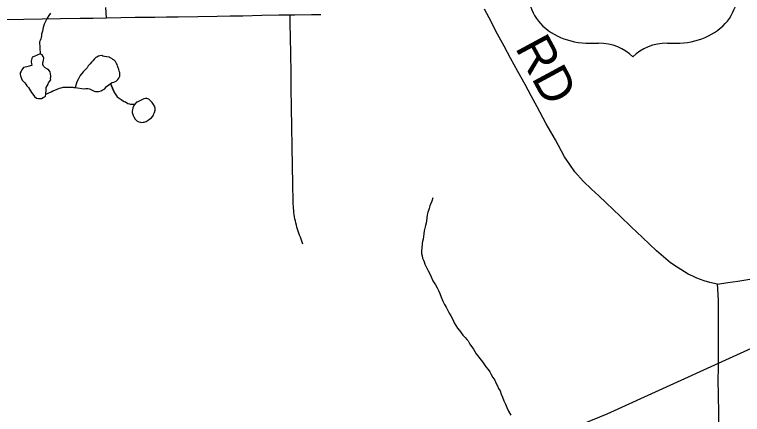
# Model space of a CAD drawing. Extents: x 103424 to 290657, y 38711 to 110967.
# Drawn here: x 214247.891 to 214248.471, y 40211.768 to 40212.087 of the extents above; entities that cross this region are included whole.
import ezdxf

# ---------------------------------------------------------------- set-up
doc = ezdxf.new("R2010")
doc.units = 0
for name, color, linetype in [('GM_X_Minor_Lake', 7, 'Continuous'), ('GM_X_Minor_River', 7, 'Continuous'), ('GM_X_Rail_Line', 7, 'Continuous'), ('GM_X_Township_Road', 7, 'Continuous'), ('GM_X_Township_Road_Text', 7, 'Continuous'), ('GM_X_US_Route', 7, 'Continuous'), ('GM_X_US_Shield', 7, 'Continuous')]:
    doc.layers.add(name, color=color, linetype=linetype)

msp = doc.modelspace()

# ---------------------------------------------------------------- linework, layer by layer
at = {"layer": 'GM_X_Minor_Lake'}
for points in [[(214247.91106, 40212.05554), (214247.90633, 40212.0534), (214247.90482, 40212.05282), (214247.90445, 40212.05186), (214247.90408, 40212.05072), (214247.9039, 40212.04977), (214247.90391, 40212.04882), (214247.90411, 40212.04787), (214247.90451, 40212.04635), (214247.90318, 40212.04615), (214247.90224, 40212.04576), (214247.90053, 40212.04536), (214247.8992, 40212.04497), (214247.89788, 40212.04457), (214247.89638, 40212.04285), (214247.89582, 40212.0417), (214247.89508, 40212.04036), (214247.89509, 40212.03922), (214247.89529, 40212.03809), (214247.89685, 40212.03468), (214247.89762, 40212.03374), (214247.89878, 40212.03261), (214247.89974, 40212.03148), (214247.90052, 40212.03015), (214247.90167, 40212.02864), (214247.90264, 40212.02732), (214247.90341, 40212.02619), (214247.90419, 40212.02468), (214247.90515, 40212.02355), (214247.9067, 40212.02166), (214247.90823, 40212.02034), (214247.90976, 40212.01998)], [(214247.91106, 40212.05554), (214247.90633, 40212.0534), (214247.90482, 40212.05282), (214247.90445, 40212.05186), (214247.90408, 40212.05072), (214247.9039, 40212.04977), (214247.90391, 40212.04882), (214247.90411, 40212.04787), (214247.90451, 40212.04635), (214247.90318, 40212.04615), (214247.90224, 40212.04576), (214247.90053, 40212.04536), (214247.8992, 40212.04497), (214247.89788, 40212.04457), (214247.89638, 40212.04285), (214247.89582, 40212.0417), (214247.89508, 40212.04036), (214247.89509, 40212.03922), (214247.89529, 40212.03809), (214247.89685, 40212.03468), (214247.89762, 40212.03374), (214247.89878, 40212.03261), (214247.89974, 40212.03148), (214247.90052, 40212.03015), (214247.90167, 40212.02864), (214247.90264, 40212.02732), (214247.90341, 40212.02619), (214247.90419, 40212.02468), (214247.90515, 40212.02355), (214247.9067, 40212.02166), (214247.90823, 40212.02034), (214247.90976, 40212.01998), (214247.91071, 40212.01999), (214247.91204, 40212.02), (214247.91355, 40212.02078), (214247.91449, 40212.02136), (214247.91544, 40212.02194), (214247.91561, 40212.02346), (214247.9156, 40212.0246), (214247.91577, 40212.02593), (214247.91576, 40212.02726), (214247.91593, 40212.02879), (214247.91742, 40212.03146), (214247.91779, 40212.03242), (214247.91853, 40212.03356), (214247.91947, 40212.0349), (214247.91945, 40212.03605), (214247.91963, 40212.03719), (214247.91962, 40212.03814), (214247.91941, 40212.03966), (214247.91902, 40212.04117), (214247.91786, 40212.04249), (214247.9169, 40212.04343), (214247.91517, 40212.04456), (214247.91383, 40212.04587), (214247.91325, 40212.04701), (214247.91323, 40212.04834), (214247.91341, 40212.04929), (214247.91377, 40212.05063), (214247.91395, 40212.05215), (214247.91355, 40212.05348), (214247.91278, 40212.0548), (214247.91182, 40212.05517), (214247.91106, 40212.05554)], [(214247.90976, 40212.01998), (214247.91071, 40212.01999), (214247.91204, 40212.02), (214247.91355, 40212.02078), (214247.91449, 40212.02136), (214247.91544, 40212.02194), (214247.91561, 40212.02346), (214247.9156, 40212.0246), (214247.91577, 40212.02593), (214247.91576, 40212.02726), (214247.91593, 40212.02879), (214247.91742, 40212.03146), (214247.91779, 40212.03242), (214247.91853, 40212.03356), (214247.91947, 40212.0349), (214247.91945, 40212.03605), (214247.91963, 40212.03719), (214247.91962, 40212.03814), (214247.91941, 40212.03966), (214247.91902, 40212.04117), (214247.91786, 40212.04249), (214247.9169, 40212.04343), (214247.91517, 40212.04456), (214247.91383, 40212.04587), (214247.91325, 40212.04701), (214247.91323, 40212.04834), (214247.91341, 40212.04929), (214247.91377, 40212.05063), (214247.91395, 40212.05215), (214247.91355, 40212.05348), (214247.91278, 40212.0548), (214247.91182, 40212.05517), (214247.91106, 40212.05554)], [(214247.9631, 40212.02841), (214247.96401, 40212.02945), (214247.9657, 40212.03099), (214247.96702, 40212.03196), (214247.96853, 40212.03273), (214247.96967, 40212.03293), (214247.97156, 40212.0339), (214247.97288, 40212.03506), (214247.97381, 40212.03621), (214247.97455, 40212.03792), (214247.97454, 40212.03925), (214247.97452, 40212.04059), (214247.97413, 40212.04191), (214247.97373, 40212.04343), (214247.97334, 40212.04437), (214247.97275, 40212.04608), (214247.97236, 40212.04703), (214247.97197, 40212.04797), (214247.97119, 40212.04949), (214247.97003, 40212.05062), (214247.96908, 40212.05118), (214247.96812, 40212.05174), (214247.96697, 40212.05249), (214247.96602, 40212.05286), (214247.9624, 40212.05358), (214247.96106, 40212.05376), (214247.96011, 40212.05413), (214247.95859, 40212.05411), (214247.95745, 40212.05372), (214247.95632, 40212.05295), (214247.95538, 40212.05256), (214247.95444, 40212.0516), (214247.95313, 40212.04988), (214247.952, 40212.04891), (214247.95087, 40212.04757), (214247.94937, 40212.04604), (214247.94844, 40212.04451), (214247.94712, 40212.04316), (214247.94524, 40212.04124), (214247.943, 40212.03837), (214247.94151, 40212.03569), (214247.9402, 40212.03321), (214247.93985, 40212.0315), (214247.93894, 40212.02885)], [(214247.93894, 40212.02885), (214247.94616, 40212.02776), (214247.94749, 40212.02796), (214247.94901, 40212.02797), (214247.95053, 40212.02761), (214247.95417, 40212.02593), (214247.95531, 40212.02557), (214247.95626, 40212.02558), (214247.95759, 40212.02559), (214247.95873, 40212.02579), (214247.95967, 40212.02618), (214247.96062, 40212.02657), (214247.96156, 40212.02715), (214247.96251, 40212.02773), (214247.9631, 40212.02841)], [(214247.98829, 40212.01715), (214247.98791, 40212.01696), (214247.98641, 40212.01542), (214247.98566, 40212.01446), (214247.98492, 40212.01255), (214247.98456, 40212.01084), (214247.98438, 40212.00989), (214247.98439, 40212.00894), (214247.98518, 40212.00647), (214247.98577, 40212.00534), (214247.98674, 40212.00364), (214247.98808, 40212.00232), (214247.98961, 40212.00138), (214247.99095, 40212.00102), (214247.9919, 40212.00084), (214247.99304, 40212.00104), (214247.99399, 40212.00124), (214247.99569, 40212.00163), (214247.9972, 40212.00279), (214247.99852, 40212.00375), (214247.99984, 40212.00472), (214248.00078, 40212.00587), (214248.00133, 40212.00682), (214248.0017, 40212.00778), (214248.00226, 40212.00873), (214248.00262, 40212.01064), (214248.0026, 40212.01235), (214248.0022, 40212.01387), (214248.00143, 40212.01519), (214248.00046, 40212.0167), (214247.99873, 40212.01839), (214247.99758, 40212.01952), (214247.99605, 40212.02008), (214247.9951, 40212.01988), (214247.99368, 40212.01961)], [(214247.99368, 40212.01961), (214247.98829, 40212.01715)]]:
    msp.add_lwpolyline(points, dxfattribs=at)
at = {"layer": 'GM_X_Minor_River'}
for points in [[(214247.91923, 40212.08794), (214247.91793, 40212.08603), (214247.91662, 40212.08392), (214247.9155, 40212.08182), (214247.91439, 40212.07915), (214247.91347, 40212.07648), (214247.91294, 40212.07362), (214247.9122, 40212.07133), (214247.91203, 40212.06981), (214247.91186, 40212.06848), (214247.91149, 40212.06752), (214247.91112, 40212.06619), (214247.91057, 40212.06504), (214247.91106, 40212.05554)], [(214247.9703, 40212.02465), (214247.97034, 40212.02457), (214247.96702, 40212.03196), (214247.97034, 40212.02457), (214247.97131, 40212.02287), (214247.97247, 40212.02136), (214247.97553, 40212.01911), (214247.97668, 40212.01836), (214247.97802, 40212.01762), (214247.97897, 40212.01725), (214247.98108, 40212.01613), (214247.98222, 40212.01576), (214247.98318, 40212.01558), (214247.98489, 40212.01559), (214247.98584, 40212.0156), (214247.98603, 40212.01561), (214247.98658, 40212.0156)], [(214247.91561, 40212.02346), (214247.91977, 40212.02521), (214247.92109, 40212.02599), (214247.9228, 40212.02657), (214247.92469, 40212.02735), (214247.92658, 40212.02813), (214247.92791, 40212.02852), (214247.92942, 40212.02892), (214247.93037, 40212.02912), (214247.93189, 40212.02913), (214247.93341, 40212.02896), (214247.93474, 40212.02897), (214247.93607, 40212.02899), (214247.93702, 40212.029), (214247.93798, 40212.02882), (214247.93893, 40212.02882), (214247.93912, 40212.02883)], [(214248.22391, 40211.94098), (214248.22319, 40211.93812), (214248.22245, 40211.93641), (214248.22171, 40211.9345), (214248.22116, 40211.9324), (214248.22061, 40211.93068), (214248.22006, 40211.92954), (214248.21988, 40211.9284), (214248.21951, 40211.92725), (214248.219, 40211.92249), (214248.21864, 40211.92078), (214248.21809, 40211.91868), (214248.21754, 40211.91659), (214248.21719, 40211.91449), (214248.21683, 40211.91221), (214248.21667, 40211.91011), (214248.21631, 40211.90802), (214248.21576, 40211.90611), (214248.21559, 40211.90478), (214248.21542, 40211.90326), (214248.21524, 40211.90192), (214248.21526, 40211.90059), (214248.21508, 40211.89926), (214248.2151, 40211.89831), (214248.21511, 40211.8966), (214248.21552, 40211.8947), (214248.21573, 40211.8928), (214248.21651, 40211.8911), (214248.21709, 40211.88978), (214248.21769, 40211.88788), (214248.21866, 40211.88599), (214248.21944, 40211.88429), (214248.22041, 40211.88259), (214248.22158, 40211.88032), (214248.22274, 40211.87786), (214248.22411, 40211.87464), (214248.22605, 40211.87162), (214248.22741, 40211.86916), (214248.22857, 40211.86689), (214248.22955, 40211.86462), (214248.23054, 40211.86159), (214248.2319, 40211.85856), (214248.23326, 40211.85591), (214248.23462, 40211.85364), (214248.23598, 40211.85118), (214248.23715, 40211.84891), (214248.23831, 40211.84684), (214248.23987, 40211.84381), (214248.24103, 40211.84135), (214248.24239, 40211.83908), (214248.24375, 40211.837), (214248.24529, 40211.83512), (214248.24664, 40211.83342), (214248.24799, 40211.83134), (214248.24973, 40211.82946), (214248.25107, 40211.82795), (214248.25204, 40211.82701), (214248.25281, 40211.82588), (214248.25359, 40211.82417), (214248.25629, 40211.82021), (214248.25746, 40211.81832), (214248.25862, 40211.81643), (214248.25978, 40211.81492), (214248.26113, 40211.81303), (214248.26267, 40211.81115), (214248.26421, 40211.80945), (214248.26518, 40211.80775), (214248.26634, 40211.80624), (214248.26808, 40211.80398), (214248.26943, 40211.80228), (214248.27059, 40211.8002), (214248.27195, 40211.79774), (214248.27331, 40211.79548), (214248.27428, 40211.79339), (214248.27545, 40211.79112), (214248.27642, 40211.78904), (214248.27759, 40211.78696), (214248.27857, 40211.7845), (214248.27955, 40211.78204), (214248.28053, 40211.77901), (214248.28189, 40211.77655), (214248.28306, 40211.77371), (214248.28443, 40211.77087), (214248.28618, 40211.76766)]]:
    msp.add_lwpolyline(points, dxfattribs=at)
at = {"layer": 'GM_X_Rail_Line'}
msp.add_lwpolyline([(214248.09552, 40211.52668), (214248.11869, 40211.53703), (214248.13034, 40211.54498), (214248.15814, 40211.58032), (214248.26238, 40211.70289), (214248.28866, 40211.72496), (214248.30992, 40211.74149), (214248.33117, 40211.75565), (214248.36305, 40211.76863), (214248.64084, 40211.89529)], dxfattribs=at)
at = {"layer": 'GM_X_Township_Road'}
for points in [[(214247.96392, 40212.08424), (214247.96345, 40212.09238)], [(214248.45095, 40211.87213), (214248.44469, 40211.87339), (214248.44021, 40211.87465), (214248.43442, 40211.87679), (214248.4312, 40211.87835), (214248.42741, 40211.88014), (214248.41861, 40211.88554), (214248.41343, 40211.88906), (214248.40237, 40211.89856), (214248.39111, 40211.90925), (214248.3822, 40211.9177), (214248.37329, 40211.92616), (214248.36202, 40211.93685), (214248.35625, 40211.94232), (214248.35048, 40211.94779), (214248.3439, 40211.95406), (214248.33711, 40211.96164), (214248.33319, 40211.96734), (214248.32906, 40211.97348), (214248.32166, 40211.98711), (214248.3143, 40211.99986), (214248.30716, 40212.01336), (214248.30235, 40212.0222), (214248.29754, 40212.03104), (214248.29179, 40212.04157), (214248.28604, 40212.05211), (214248.28084, 40212.06173), (214248.27564, 40212.07135), (214248.26881, 40212.08438), (214248.26513, 40212.09111)], [(214248.12034, 40211.90401), (214248.1191, 40211.90796), (214248.11843, 40211.90952), (214248.11782, 40211.9111), (214248.11723, 40211.9127), (214248.11668, 40211.9143), (214248.11616, 40211.91592), (214248.11569, 40211.91755), (214248.11524, 40211.91919), (214248.11484, 40211.92083), (214248.11446, 40211.92249), (214248.11413, 40211.92415), (214248.11382, 40211.92582), (214248.11356, 40211.9275), (214248.11333, 40211.92918), (214248.11314, 40211.93086), (214248.113, 40211.93255), (214248.11288, 40211.93424), (214248.11278, 40211.93593), (214248.11274, 40211.93763), (214248.11243, 40211.9519), (214248.11212, 40211.96618), (214248.11189, 40211.98171), (214248.11165, 40211.99724), (214248.11142, 40212.01277), (214248.11119, 40212.0283), (214248.11099, 40212.04136), (214248.11079, 40212.05442), (214248.11056, 40212.06995), (214248.11043, 40212.07834), (214248.11031, 40212.08673)], [(214248.45095, 40211.87213), (214248.45906, 40211.87333), (214248.46716, 40211.87452), (214248.48141, 40211.8768)], [(214248.45207, 40211.75432), (214248.45185, 40211.76985), (214248.45167, 40211.78316), (214248.45148, 40211.79646), (214248.45155, 40211.80436), (214248.45161, 40211.81226), (214248.45166, 40211.826), (214248.4517, 40211.83974), (214248.45164, 40211.84923), (214248.45157, 40211.85872), (214248.45118, 40211.86851), (214248.45095, 40211.87213)]]:
    msp.add_lwpolyline(points, dxfattribs=at)
at = {"layer": 'GM_X_US_Route'}
msp.add_lwpolyline([(214247.87912, 40212.08292), (214247.8831, 40212.08297), (214247.89814, 40212.08312), (214247.91273, 40212.08344), (214247.92732, 40212.08376), (214247.94286, 40212.08396), (214247.95338, 40212.0841), (214247.96392, 40212.08424), (214247.97526, 40212.08445), (214247.98681, 40212.0847), (214248.00234, 40212.08491), (214248.01174, 40212.08504), (214248.02114, 40212.08516), (214248.03667, 40212.0854), (214248.0522, 40212.08563), (214248.06238, 40212.08578), (214248.07256, 40212.08594), (214248.08763, 40212.08628), (214248.10121, 40212.08665), (214248.11031, 40212.08673), (214248.11402, 40212.08677), (214248.12732, 40212.08694), (214248.13472, 40212.08703)], dxfattribs=at)
at = {"layer": 'GM_X_US_Shield'}
for p, q in [((214248.34911, 40212.06406), (214248.35598, 40212.06406)), ((214248.41091, 40212.06406), (214248.41778, 40212.06406))]:
    msp.add_line(p, q, dxfattribs=at)
for centre, major_axis, start_param, end_param in [((214248.34858, 40212.10251), (0.04807, 0), 2.702327, 4.723529), ((214248.41831, 40212.10251), (-0.04807, 0), 1.559657, 3.580859), ((214248.35598, 40212.0366), (-0.03433, 0), 3.785094, 4.712389), ((214248.41091, 40212.0366), (-0.03433, 0), 4.712389, 5.639684)]:
    msp.add_ellipse(centre, major_axis=major_axis, ratio=0.8, start_param=start_param, end_param=end_param, dxfattribs=at)

# ---------------------------------------------------------------- texts
at = {"layer": 'GM_X_Township_Road_Text'}
msp.add_text('RD', height=0.028409, rotation=298.335, dxfattribs=at).set_placement((214248.2892, 40212.06058))

doc.saveas('drawing.dxf')
